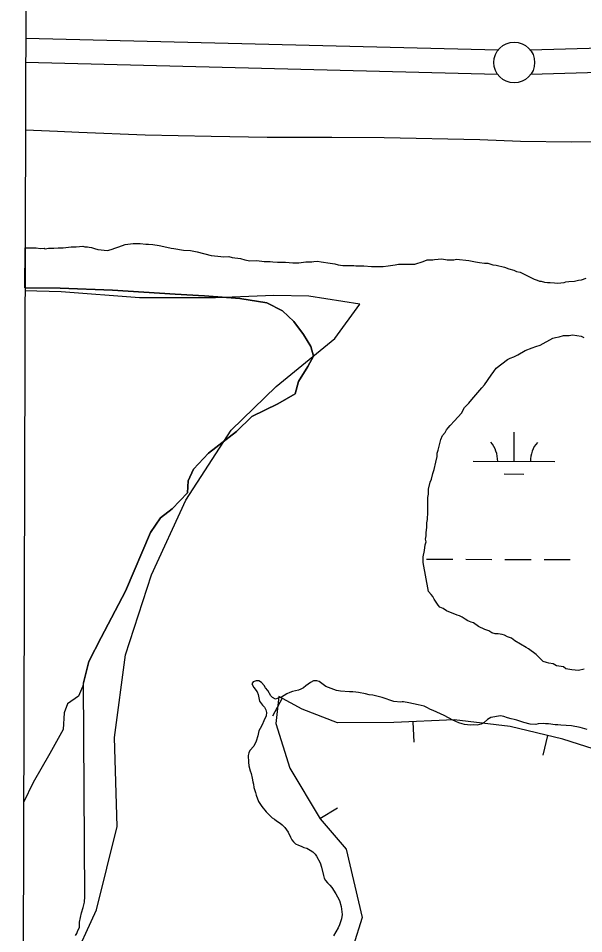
# Model space of a CAD drawing. Extents: x 3177385 to 3215275, y 903885 to 929304.
# Drawn here: x 3181603 to 3182296, y 911498 to 912619 of the extents above; entities that cross this region are included whole.
import ezdxf

# ---------------------------------------------------------------- set-up
doc = ezdxf.new("R2010")
doc.units = 0
for name, color, linetype in [('V-BORW-LINE', 7, 'Continuous'), ('V-GRID-FRAM', 7, 'Continuous'), ('V-LEVE-TOET', 7, 'Continuous'), ('V-SITE-VEGE', 7, 'Continuous'), ('V-SURV-LINE', 7, 'Continuous'), ('V-TOPO-SHOR', 7, 'Continuous'), ('V-WETL-SWMP', 7, 'Continuous')]:
    doc.layers.add(name, color=color, linetype=linetype)

msp = doc.modelspace()

# ---------------------------------------------------------------- linework, layer by layer
at = {"layer": 'V-BORW-LINE'}
for p, q in [((3181926.7, 911786.5), (3181914.7, 911764.5)), ((3182086.8, 911757.7), (3182087.9, 911732.8)), ((3182251.6, 911741.1), (3182245.8, 911716.7)), ((3181972.7, 911639.4), (3181994.2, 911652.2))]:
    msp.add_line(p, q, dxfattribs=at)
for points in [[(3181655.9, 912284.1), (3181611.6, 912285.3)], [(3181752.1, 912277), (3181655.9, 912284.1)], [(3181845, 912276.9), (3181752.1, 912277)], [(3181916.5, 912279.9), (3181845, 912276.9)], [(3181959.4, 912279.1), (3181916.5, 912279.9)], [(3182021.9, 912269.1), (3181959.4, 912279.1)], [(3181991.1, 912227.2), (3182021.9, 912269.1)], [(3181919.4, 912168.5), (3181991.1, 912227.2)], [(3181864.1, 912114.7), (3181919.4, 912168.5)], [(3181808.8, 912029.1), (3181864.1, 912114.7)], [(3181766.6, 911937.8), (3181808.8, 912029.1)], [(3181734.6, 911839.9), (3181766.6, 911937.8)], [(3181721.4, 911738.6), (3181734.6, 911839.9)], [(3181922.7, 911788.6), (3181918.8, 911755.5)], [(3181951.3, 911773.1), (3181922.7, 911788.6)], [(3181994.2, 911756.5), (3181951.3, 911773.1)], [(3182137.3, 911760), (3182063.3, 911756.7)], [(3182205.8, 911751.9), (3182137.3, 911760)], [(3181918.8, 911755.5), (3181936.2, 911700.9)], [(3182063.3, 911756.7), (3181994.2, 911756.5)], [(3182270.4, 911736.6), (3182205.8, 911751.9)], [(3181724.7, 911629.4), (3181721.4, 911738.6)], [(3182317.7, 911721.5), (3182270.4, 911736.6)], [(3181936.2, 911700.9), (3181973.1, 911638.8)], [(3181973.1, 911638.8), (3182005, 911601.6)], [(3181699.3, 911527.6), (3181724.7, 911629.4)], [(3182005, 911601.6), (3182024.8, 911518)], [(3181668.6, 911460.4), (3181699.3, 911527.6)], [(3182024.8, 911518), (3182002.6, 911447.9)]]:
    msp.add_lwpolyline(points, dxfattribs=at)
at = {"layer": 'V-GRID-FRAM'}
msp.add_lwpolyline([(3181653.7, 927525.9), (3181603.5, 909337.1), (3212939.2, 909264.2), (3212973.6, 927453), (3181653.7, 927525.9)], dxfattribs=at)
at = {"layer": 'V-LEVE-TOET'}
msp.add_lwpolyline([(3182343.4, 912468.1), (3182281, 912467.4), (3182218.7, 912468.4), (3182168.9, 912470.3), (3182051.5, 912472.7), (3181987.3, 912473.4), (3181908.2, 912473.3), (3181839.8, 912474.5), (3181758.7, 912476.1), (3181677.7, 912479.2), (3181651.5, 912480.5), (3181612.2, 912482.3)], dxfattribs=at)
at = {"layer": 'V-SITE-VEGE'}
for p, q in [((3181726.6, 912339.2), (3181734.3, 912342.4)), ((3181734.3, 912342.4), (3181744, 912343.5)), ((3181744, 912343.5), (3181752.8, 912343.5)), ((3181752.8, 912343.5), (3181759.5, 912342.6)), ((3181759.5, 912342.6), (3181763.1, 912342.6)), ((3181763.1, 912342.6), (3181768.2, 912342.1)), ((3181768.2, 912342.1), (3181775.9, 912341.1)), ((3181611.6, 912289.3), (3181611.8, 912338.3)), ((3181611.8, 912338.3), (3181625.5, 912338)), ((3181625.5, 912338), (3181630.6, 912337.5)), ((3181630.6, 912337.5), (3181635.3, 912337.6)), ((3181635.3, 912337.6), (3181636.3, 912337.1)), ((3181636.3, 912337.1), (3181640.4, 912337.6)), ((3181640.4, 912337.6), (3181647.1, 912337.7)), ((3181647.1, 912337.7), (3181652.2, 912338.2)), ((3181652.2, 912338.2), (3181658.4, 912338.3)), ((3181658.4, 912338.3), (3181668.1, 912339.3)), ((3181668.1, 912339.3), (3181674.3, 912339.4)), ((3181674.3, 912339.4), (3181682.5, 912340)), ((3181682.5, 912340), (3181685, 912339.5)), ((3181685, 912339.5), (3181688.1, 912339.5)), ((3181688.1, 912339.5), (3181690.2, 912339)), ((3181690.2, 912339), (3181693.3, 912338.5)), ((3181693.3, 912338.5), (3181696.9, 912337.5)), ((3181696.9, 912337.5), (3181701, 912336)), ((3181701, 912336), (3181712.8, 912335)), ((3181712.8, 912335), (3181717.4, 912336.1)), ((3181717.4, 912336.1), (3181723, 912338.2)), ((3181723, 912338.2), (3181726.6, 912339.2)), ((3181775.9, 912341.1), (3181781.6, 912339.6)), ((3181781.6, 912339.6), (3181790.8, 912337.6)), ((3181790.8, 912337.6), (3181793.9, 912337.2)), ((3181793.9, 912337.2), (3181805.7, 912335.2)), ((3181805.7, 912335.2), (3181814.4, 912334.7)), ((3181814.4, 912334.7), (3181822.7, 912333.2)), ((3181822.7, 912333.2), (3181839.6, 912328.7)), ((3181839.6, 912328.7), (3181847.9, 912327.8)), ((3181847.9, 912327.8), (3181855.1, 912327.3)), ((3181855.1, 912327.3), (3181861.2, 912327.4)), ((3181861.2, 912327.4), (3181865.3, 912326.4)), ((3181865.3, 912326.4), (3181875.6, 912324.9)), ((3181875.6, 912324.9), (3181880.8, 912323.4)), ((3181880.8, 912323.4), (3181886.9, 912322.4)), ((3181886.9, 912322.4), (3181895.6, 912322.5)), ((3181895.6, 912322.5), (3181904.4, 912321.5)), ((3181904.4, 912321.5), (3181912.1, 912321.6)), ((3181912.1, 912321.6), (3181915.2, 912321.1)), ((3181915.2, 912321.1), (3181920.8, 912320.6)), ((3181920.8, 912320.6), (3181930.6, 912320.7)), ((3181930.6, 912320.7), (3181939.8, 912319.7)), ((3181939.8, 912319.7), (3181947, 912319.7)), ((3181947, 912319.7), (3181955.7, 912320.8)), ((3181955.7, 912320.8), (3181962.9, 912320.9)), ((3181962.9, 912320.9), (3181965.5, 912321.4)), ((3181965.5, 912321.4), (3181970.1, 912322)), ((3181970.1, 912322), (3181974.2, 912321)), ((3181974.2, 912321), (3181985.5, 912319.5)), ((3181985.5, 912319.5), (3181991.2, 912318.5)), ((3182089.2, 912318.2), (3182099.5, 912321.3)), ((3182099.5, 912321.3), (3182104.1, 912323.4)), ((3182104.1, 912323.4), (3182111.3, 912323.5)), ((3182111.3, 912323.5), (3182113.3, 912324)), ((3182113.3, 912324), (3182122, 912324.6)), ((3182122, 912324.6), (3182128.7, 912323.6)), ((3182128.7, 912323.6), (3182136.9, 912323.6)), ((3182136.9, 912323.6), (3182140, 912324.2)), ((3182140, 912324.2), (3182155.4, 912322.7)), ((3182155.4, 912322.7), (3182163.6, 912320.8)), ((3182163.6, 912320.8), (3182168.3, 912320.3)), ((3182168.3, 912320.3), (3182174.4, 912319.3)), ((3182174.4, 912319.3), (3182178.5, 912319.3)), ((3182178.5, 912319.3), (3182184.7, 912317.3)), ((3181991.2, 912318.5), (3181995.3, 912317.5)), ((3181995.3, 912317.5), (3182000.9, 912316.5)), ((3182000.9, 912316.5), (3182014.3, 912316.6)), ((3182014.3, 912316.6), (3182016.9, 912316.1)), ((3182016.9, 912316.1), (3182026.6, 912316.2)), ((3182026.6, 912316.2), (3182035.9, 912315.2)), ((3182035.9, 912315.2), (3182050.2, 912315.3)), ((3182050.2, 912315.3), (3182056.4, 912315.9)), ((3182056.4, 912315.9), (3182059.5, 912316.4)), ((3182059.5, 912316.4), (3182062, 912317)), ((3182062, 912317), (3182065.1, 912317.5)), ((3182065.1, 912317.5), (3182069.2, 912318)), ((3182069.2, 912318), (3182089.2, 912318.2)), ((3182184.7, 912317.3), (3182188.8, 912316.8)), ((3182188.8, 912316.8), (3182199.1, 912314.3)), ((3182199.1, 912314.3), (3182204.3, 912312.3)), ((3182204.3, 912312.3), (3182210.4, 912310.8)), ((3182210.4, 912310.8), (3182213.5, 912309.3)), ((3182213.5, 912309.3), (3182218.2, 912308.3)), ((3182218.2, 912308.3), (3182230.5, 912302.2)), ((3182230.5, 912302.2), (3182235.2, 912299.7)), ((3182235.2, 912299.7), (3182238.8, 912298.7)), ((3182238.8, 912298.7), (3182241.8, 912297.2)), ((3182241.8, 912297.2), (3182243.9, 912297.2)), ((3182243.9, 912297.2), (3182248, 912296.2)), ((3182274.2, 912296.4), (3182277.8, 912296.9)), ((3182277.8, 912296.9), (3182284.5, 912297.5)), ((3182284.5, 912297.5), (3182289.6, 912298.5)), ((3182289.6, 912298.5), (3182293.2, 912299.1)), ((3182293.2, 912299.1), (3182298.8, 912301.2)), ((3181654.8, 912288.7), (3181611.6, 912289.3)), ((3181719, 912286.5), (3181654.8, 912288.7)), ((3181795.5, 912281.5), (3181719, 912286.5)), ((3182248, 912296.2), (3182251.6, 912295.7)), ((3182251.6, 912295.7), (3182254.7, 912295.7)), ((3182254.7, 912295.7), (3182260.3, 912295.2)), ((3182260.3, 912295.2), (3182263.9, 912294.8)), ((3182263.9, 912294.8), (3182272.1, 912295.8)), ((3182272.1, 912295.8), (3182274.2, 912296.4)), ((3181831.7, 912279.4), (3181795.5, 912281.5)), ((3181874.7, 912276), (3181831.7, 912279.4)), ((3181907.7, 912270.7), (3181874.7, 912276)), ((3181927.1, 912260.9), (3181907.7, 912270.7)), ((3181941, 912247.8), (3181927.1, 912260.9)), ((3181952.9, 912232.1), (3181941, 912247.8)), ((3181961.8, 912217.3), (3181952.9, 912232.1)), ((3181965, 912205.4), (3181961.8, 912217.3)), ((3181958, 912193), (3181965, 912205.4)), ((3181946.5, 912174.6), (3181958, 912193)), ((3181942.4, 912159.4), (3181946.5, 912174.6)), ((3181921.2, 912147.1), (3181942.4, 912159.4)), ((3181889.6, 912131.6), (3181921.2, 912147.1)), ((3181870.7, 912113.1), (3181889.6, 912131.6)), ((3181836.6, 912086.6), (3181870.7, 912113.1)), ((3181817.9, 912067), (3181836.6, 912086.6)), ((3181811.6, 912052.7), (3181817.9, 912067)), ((3181810.8, 912038), (3181811.6, 912052.7)), ((3181792.1, 912018.4), (3181810.8, 912038)), ((3181777.8, 912007.4), (3181792.1, 912018.4)), ((3181765.4, 911989.6), (3181777.8, 912007.4)), ((3181734.6, 911917.9), (3181765.4, 911989.6)), ((3181705, 911860.9), (3181734.6, 911917.9)), ((3181690, 911831.7), (3181705, 911860.9)), ((3181683.3, 911805.3), (3181690, 911831.7)), ((3181685, 911543.7), (3181683.3, 911805.3)), ((3181891.3, 911806.8), (3181889.3, 911804.2)), ((3181889.3, 911804.2), (3181892.1, 911799.6)), ((3181894.7, 911808.1), (3181891.3, 911806.8)), ((3181896.1, 911807.9), (3181894.7, 911808.1)), ((3181898.1, 911807.9), (3181896.1, 911807.9)), ((3181901.3, 911805.7), (3181898.1, 911807.9)), ((3181904.7, 911802.1), (3181901.3, 911805.7)), ((3181958.5, 911803.7), (3181955.5, 911801.9)), ((3181961.4, 911805.9), (3181958.5, 911803.7)), ((3181965, 911807.9), (3181961.4, 911805.9)), ((3181969.1, 911807.9), (3181965, 911807.9)), ((3181972.1, 911806.9), (3181969.1, 911807.9)), ((3181980.1, 911800.9), (3181972.1, 911806.9)), ((3181892.1, 911799.6), (3181896.2, 911794.5)), ((3181896.2, 911794.5), (3181897.2, 911791.1)), ((3181906.2, 911799.4), (3181904.7, 911802.1)), ((3181909.1, 911796), (3181906.2, 911799.4)), ((3181912.6, 911789.7), (3181909.1, 911796)), ((3181936.1, 911793.5), (3181932.5, 911791.8)), ((3181939.3, 911794.8), (3181936.1, 911793.5)), ((3181946.6, 911796.3), (3181939.3, 911794.8)), ((3181949.5, 911797.5), (3181946.6, 911796.3)), ((3181952.9, 911799.5), (3181949.5, 911797.5)), ((3181955.5, 911801.9), (3181952.9, 911799.5)), ((3181989.9, 911797.1), (3181980.1, 911800.9)), ((3181993.3, 911796.1), (3181989.9, 911797.1)), ((3181998.2, 911795.4), (3181993.3, 911796.1)), ((3182008.9, 911794.3), (3181998.2, 911795.4)), ((3182013, 911794.3), (3182008.9, 911794.3)), ((3182016.7, 911793.9), (3182013, 911794.3)), ((3182020.3, 911793.6), (3182016.7, 911793.9)), ((3182028.6, 911791.8), (3182020.3, 911793.6)), ((3181897.2, 911791.1), (3181898.7, 911782.8)), ((3181898.7, 911782.8), (3181902.4, 911778)), ((3181914.8, 911787.3), (3181912.6, 911789.7)), ((3181918.4, 911785.6), (3181914.8, 911787.3)), ((3181922.6, 911786.9), (3181918.4, 911785.6)), ((3181925.7, 911788.1), (3181922.6, 911786.9)), ((3181932.5, 911791.8), (3181925.7, 911788.1)), ((3182033, 911790.6), (3182028.6, 911791.8)), ((3182037.6, 911790.4), (3182033, 911790.6)), ((3182048.9, 911787.3), (3182037.6, 911790.4)), ((3182063.5, 911782.5), (3182048.9, 911787.3)), ((3182071.8, 911781.8), (3182063.5, 911782.5)), ((3182073.7, 911782.1), (3182071.8, 911781.8)), ((3182075.2, 911782.1), (3182073.7, 911782.1)), ((3182081.7, 911780.9), (3182075.2, 911782.1)), ((3182093, 911778.6), (3182081.7, 911780.9)), ((3181902.4, 911778), (3181904.9, 911775.6)), ((3181904.9, 911775.6), (3181906.8, 911772.2)), ((3181906.8, 911772.2), (3181907.6, 911769)), ((3182100.5, 911776.7), (3182093, 911778.6)), ((3182103.9, 911775.2), (3182100.5, 911776.7)), ((3182108.1, 911772.6), (3182103.9, 911775.2)), ((3182111.5, 911771.4), (3182108.1, 911772.6)), ((3182124.9, 911765.4), (3182111.5, 911771.4)), ((3181904.3, 911758.8), (3181902.1, 911754.1)), ((3181906.9, 911765.1), (3181904.3, 911758.8)), ((3181907.6, 911769), (3181906.9, 911765.1)), ((3182135.7, 911759.7), (3182124.9, 911765.4)), ((3182143, 911756.5), (3182135.7, 911759.7)), ((3182178.3, 911760.7), (3182174.1, 911756.8)), ((3182182.1, 911763.1), (3182178.3, 911760.7)), ((3182194, 911765.2), (3182182.1, 911763.1)), ((3182198.2, 911764.2), (3182194, 911765.2)), ((3182202.8, 911762.6), (3182198.2, 911764.2)), ((3182207, 911761.4), (3182202.8, 911762.6)), ((3182210.6, 911760.7), (3182207, 911761.4)), ((3182214, 911759.7), (3182210.6, 911760.7)), ((3182222.8, 911756.9), (3182214, 911759.7)), ((3181899.5, 911749.7), (3181898, 911746.5)), ((3181902.1, 911754.1), (3181899.5, 911749.7)), ((3182146.9, 911755.4), (3182143, 911756.5)), ((3182150.1, 911754.6), (3182146.9, 911755.4)), ((3182157.4, 911753.7), (3182150.1, 911754.6)), ((3182161, 911754), (3182157.4, 911753.7)), ((3182165.6, 911753.8), (3182161, 911754)), ((3182170.3, 911755), (3182165.6, 911753.8)), ((3182174.1, 911756.8), (3182170.3, 911755)), ((3182230.4, 911755), (3182222.8, 911756.9)), ((3182237.4, 911754.3), (3182230.4, 911755)), ((3182240.3, 911755.3), (3182237.4, 911754.3)), ((3182246.2, 911755.8), (3182240.3, 911755.3)), ((3182249.3, 911755.3), (3182246.2, 911755.8)), ((3182253, 911755.4), (3182249.3, 911755.3)), ((3182260.8, 911754.2), (3182253, 911755.4)), ((3182264.2, 911754.2), (3182260.8, 911754.2)), ((3182268.1, 911753.8), (3182264.2, 911754.2)), ((3182281, 911752.9), (3182268.1, 911753.8)), ((3182291.5, 911750.8), (3182281, 911752.9)), ((3182300.3, 911748.2), (3182291.5, 911750.8)), ((3181896.8, 911740.7), (3181894.7, 911734.1)), ((3181898, 911746.5), (3181896.8, 911740.7)), ((3181891.8, 911728), (3181887.2, 911722.4)), ((3181894.7, 911734.1), (3181891.8, 911728)), ((3181885.6, 911719.7), (3181884.8, 911716.5)), ((3181884.8, 911716.5), (3181885.4, 911708.5)), ((3181887.2, 911722.4), (3181885.6, 911719.7)), ((3181885.4, 911708.5), (3181885.9, 911703.9)), ((3181885.9, 911703.9), (3181887.4, 911697.6)), ((3181887.4, 911697.6), (3181888.7, 911694.4)), ((3181888.7, 911694.4), (3181889.9, 911688.8)), ((3181889.9, 911688.8), (3181890.7, 911684.2)), ((3181890.7, 911684.2), (3181891.4, 911681.3)), ((3181891.4, 911681.3), (3181891.9, 911677.4)), ((3181891.9, 911677.4), (3181893.9, 911671.3)), ((3181893.9, 911671.3), (3181894.9, 911667.7)), ((3181894.9, 911667.7), (3181897.7, 911660.2)), ((3181897.7, 911660.2), (3181901.6, 911653.9)), ((3181901.6, 911653.9), (3181907.2, 911647.3)), ((3181907.2, 911647.3), (3181910.2, 911644.4)), ((3181910.2, 911644.4), (3181914.3, 911640.3)), ((3181914.3, 911640.3), (3181917.3, 911638.4)), ((3181917.3, 911638.4), (3181919.7, 911636.5)), ((3181919.7, 911636.5), (3181924.1, 911633.6)), ((3181924.1, 911633.6), (3181926.6, 911631.6)), ((3181926.6, 911631.6), (3181930, 911628.3)), ((3181930, 911628.3), (3181932, 911625.6)), ((3181932, 911625.6), (3181933.9, 911622.5)), ((3181933.9, 911622.5), (3181936.7, 911616.4)), ((3181936.7, 911616.4), (3181938.6, 911613.2)), ((3181938.6, 911613.2), (3181940.6, 911610.6)), ((3181940.6, 911610.6), (3181943, 911608.4)), ((3181943, 911608.4), (3181946.5, 911606.5)), ((3181946.5, 911606.5), (3181950.1, 911605.3)), ((3181950.1, 911605.3), (3181953, 911603.8)), ((3181953, 911603.8), (3181956.9, 911602.9)), ((3181956.9, 911602.9), (3181961.1, 911600.7)), ((3181961.1, 911600.7), (3181964.3, 911598.3)), ((3181964.3, 911598.3), (3181967, 911595.7)), ((3181967, 911595.7), (3181968.7, 911593)), ((3181968.7, 911593), (3181973.1, 911585)), ((3181973.1, 911585), (3181974.9, 911579.7)), ((3181974.9, 911579.7), (3181977.4, 911569.5)), ((3181977.4, 911569.5), (3181977.9, 911566.1)), ((3181977.9, 911566.1), (3181979.6, 911563.4)), ((3181979.6, 911563.4), (3181982.1, 911560.5)), ((3181982.1, 911560.5), (3181985, 911557.6)), ((3181985, 911557.6), (3181987.5, 911554.7)), ((3181987.5, 911554.7), (3181992.4, 911547.2)), ((3181992.4, 911547.2), (3181994.6, 911543.3)), ((3181683, 911530.4), (3181684.5, 911537)), ((3181684.5, 911537), (3181685, 911543.7)), ((3181994.6, 911543.3), (3181996.8, 911538.9)), ((3181996.8, 911538.9), (3181998.8, 911531.4)), ((3181678.5, 911512.4), (3181681, 911523.7)), ((3181681, 911523.7), (3181683, 911530.4)), ((3181998.8, 911531.4), (3182000.3, 911521.9)), ((3181678.6, 911505.7), (3181678.5, 911512.4)), ((3181999.2, 911516.3), (3181997, 911509.3)), ((3182000.3, 911521.9), (3181999.2, 911516.3)), ((3181675, 911498.5), (3181676.5, 911502.1)), ((3181676.5, 911502.1), (3181678.6, 911505.7)), ((3181995.3, 911505.3), (3181989.3, 911495.8)), ((3181997, 911509.3), (3181995.3, 911505.3)), ((3181673.5, 911495.9), (3181675, 911498.5))]:
    msp.add_line(p, q, dxfattribs=at)
at = {"layer": 'V-SURV-LINE'}
for points in [[(3181612.5, 912595), (3182191.2, 912580.6)], [(3182230.3, 912580.6), (3182562.4, 912590)], [(3182190.4, 912550.6), (3181612.4, 912565)], [(3182563.3, 912560), (3182231.2, 912550.6)]]:
    msp.add_lwpolyline(points, dxfattribs=at)
msp.add_circle((3182210.8, 912565.1), 25, dxfattribs=at)
at = {"layer": 'V-TOPO-SHOR'}
for points in [[(3181611.6, 912289.3), (3181654.8, 912288.7), (3181719, 912286.5)], [(3181719, 912286.5), (3181795.5, 912281.5), (3181831.7, 912279.4), (3181874.7, 912276), (3181907.7, 912270.7), (3181927.1, 912260.9), (3181941, 912247.8), (3181952.9, 912232.1), (3181961.8, 912217.3), (3181965, 912205.4), (3181958, 912193), (3181946.5, 912174.6), (3181942.4, 912159.4), (3181921.2, 912147.1), (3181889.6, 912131.6), (3181870.7, 912113.1), (3181836.6, 912086.6), (3181817.9, 912067), (3181811.6, 912052.7), (3181810.8, 912038), (3181792.1, 912018.4), (3181777.8, 912007.4), (3181765.4, 911989.6), (3181734.6, 911917.9), (3181705, 911860.9), (3181690, 911831.7), (3181682.2, 911800.7)], [(3181682.2, 911800.7), (3181677.3, 911789.2), (3181663.9, 911779.8), (3181659.7, 911768.7), (3181658.5, 911748.4), (3181642, 911718.8), (3181621.7, 911683.4), (3181609.9, 911659)]]:
    msp.add_lwpolyline(points, dxfattribs=at)
at = {"layer": 'V-WETL-SWMP'}
for p, q in [((3182210.6, 912076.6), (3182210.7, 912112.6)), ((3182160.6, 912076.7), (3182260.6, 912076.5)), ((3182198.6, 912061.2), (3182222.6, 912061.1)), ((3182103.5, 911956.8), (3182135.5, 911956.7)), ((3182151.5, 911956.7), (3182183.5, 911956.6)), ((3182199.5, 911956.5), (3182231.5, 911956.5)), ((3182247.5, 911956.4), (3182279.5, 911956.4))]:
    msp.add_line(p, q, dxfattribs=at)
for points in [[(3182105.9, 911917.3), (3182099.4, 911952.8), (3182099.4, 911959.7), (3182100.9, 911967.5), (3182101.6, 911974.4), (3182103.1, 911978.3), (3182102.3, 911981.4), (3182103.1, 911985.3), (3182103.1, 911989.1), (3182103.8, 911996.1), (3182103.7, 912001.5), (3182104.5, 912005.4), (3182105.2, 912014.6), (3182105.1, 912032.4), (3182105.8, 912036.3), (3182105.8, 912042.5), (3182108, 912051), (3182109.5, 912054.9), (3182111, 912061.8), (3182112.6, 912066.5), (3182114.8, 912075.8), (3182116.3, 912082.7), (3182116.3, 912086.6), (3182117.8, 912090.5), (3182120.8, 912103.6), (3182123.1, 912108.3), (3182126.1, 912112.2), (3182127.7, 912115.3), (3182130, 912117.6), (3182132.3, 912120.7), (3182137.6, 912126.1), (3182146.1, 912135.5), (3182149.9, 912142.5), (3182155.3, 912147.9), (3182159.1, 912152.6), (3182171.3, 912166.6), (3182174.4, 912170.4), (3182182.8, 912182.1), (3182185.9, 912186.7), (3182188.9, 912190.6), (3182202.8, 912201.5), (3182205.9, 912203.1), (3182210.5, 912204.7), (3182215.1, 912207), (3182224.3, 912212.5), (3182232.8, 912215.7), (3182237.4, 912217.2), (3182242.8, 912218.8), (3182258.2, 912227.4), (3182261.3, 912228.2), (3182265.9, 912229), (3182271.3, 912230.6), (3182278.3, 912230.7), (3182282.2, 912231.5), (3182293, 912230), (3182296.1, 912228.5)], [(3182296.6, 911822.1), (3182289.7, 911820.5), (3182281.2, 911821.2), (3182274.2, 911822.7), (3182271.1, 911825), (3182262.6, 911826.4), (3182258.7, 911828.7), (3182253.3, 911829.5), (3182250.2, 911830.2), (3182246.3, 911831.7), (3182237.8, 911840.2), (3182228.4, 911847.1), (3182225.3, 911848.6), (3182211.4, 911857), (3182207.5, 911860.1), (3182202.8, 911861.6), (3182199, 911863.9), (3182195.9, 911864.6), (3182191.2, 911865.4), (3182187.4, 911865.3), (3182183.5, 911866.8), (3182179.6, 911869.1), (3182175, 911870.6), (3182167.2, 911874.5), (3182161, 911879.1), (3182157.9, 911879.8), (3182154, 911881.3), (3182150.9, 911883.6), (3182147, 911885.9), (3182143.9, 911887.4), (3182140.8, 911888.2), (3182127.7, 911893.5), (3182123.8, 911896.6), (3182119.9, 911898.1), (3182117.6, 911900.4), (3182112.9, 911908.1), (3182111.3, 911911.2), (3182109, 911913.5), (3182105.9, 911917.3)]]:
    msp.add_lwpolyline(points, dxfattribs=at)
for centre, start, end in [((3182155.4, 912077.2), 359.0948, 40.6385), ((3182265.8, 912076.9), 139.0948, 180.6385)]:
    msp.add_arc(centre, 35.2, start, end, dxfattribs=at)

doc.saveas('drawing.dxf')
